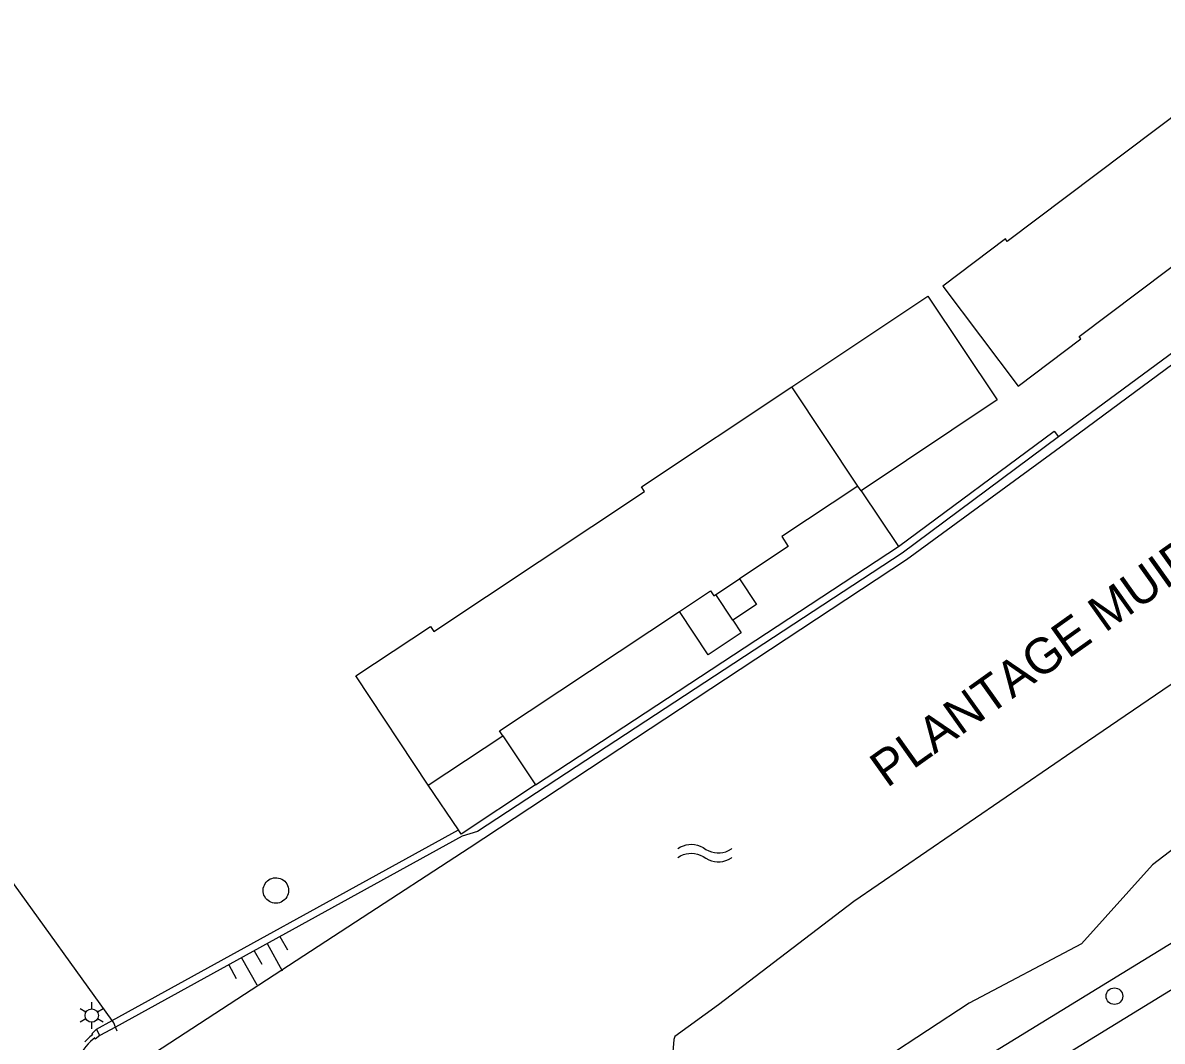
# Model space of a CAD drawing. Extents: x 122462 to 123306, y 485548 to 486417.
# Drawn here: x 123082 to 123158.7, y 486348.4 to 486417 of the extents above; entities that cross this region are included whole.
import ezdxf

# ---------------------------------------------------------------- set-up
doc = ezdxf.new("R2010")
doc.units = 0
for name, color, linetype in [('Level 1', 7, 'Continuous'), ('Level 15', 7, 'Continuous'), ('Level 16', 7, 'Continuous'), ('Level 17', 7, 'Continuous'), ('Level 19', 7, 'Continuous'), ('Level 2', 7, 'Continuous'), ('Level 20', 7, 'Continuous'), ('Level 23', 7, 'Continuous'), ('Level 24', 7, 'Continuous'), ('Level 41', 7, 'Continuous'), ('Level 50', 7, 'Continuous'), ('Level 53', 7, 'Continuous'), ('Level 55', 7, 'Continuous'), ('Level 57', 7, 'Continuous'), ('Level 60', 7, 'Continuous')]:
    doc.layers.add(name, color=color, linetype=linetype)

msp = doc.modelspace()

# ---------------------------------------------------------------- linework, layer by layer
at = {"layer": 'Level 1'}
msp.add_lwpolyline([(123167.795, 486416.958), (123166.225, 486415.776), (123166.105, 486415.936), (123160.112, 486411.424), (123160.232, 486411.265), (123148.252, 486402.244), (123148.132, 486402.404), (123143.918, 486399.231), (123148.989, 486392.497), (123153.203, 486395.67), (123153.083, 486395.83), (123165.062, 486404.849), (123165.182, 486404.69), (123171.175, 486409.202), (123171.055, 486409.362), (123181.145, 486416.958)], dxfattribs=at)
at = {"layer": 'Level 15'}
for p, q in [((123116.491, 486365.658), (123140.926, 486381.7)), ((123088.001, 486349.781), (123111.309, 486362.623)), ((123086.952, 486349.203), (123088.001, 486349.781)), ((123088.234, 486349.339), (123087.19, 486348.785)), ((123087.19, 486348.785), (123086.952, 486349.203))]:
    msp.add_line(p, q, dxfattribs=at)
for points in [[(123140.926, 486381.7), (123151.405, 486389.472), (123151.706, 486389.073)], [(123151.706, 486389.073), (123141.17, 486381.258), (123112.593, 486362.502), (123111.563, 486362.191), (123088.234, 486349.339)], [(123087.19, 486348.785), (123086.875, 486348.525), (123086.834, 486348.614), (123086.725, 486348.527), (123086.553, 486348.374), (123086.393, 486348.209), (123086.243, 486348.034), (123086.106, 486347.849), (123085.982, 486347.655), (123085.872, 486347.454), (123085.775, 486347.245), (123085.693, 486347.03), (123085.626, 486346.81), (123085.574, 486346.586), (123085.537, 486346.359), (123085.516, 486346.129), (123085.511, 486345.899), (123085.521, 486345.67), (123085.547, 486345.441), (123085.588, 486345.215), (123085.645, 486344.992), (123085.717, 486344.773), (123085.803, 486344.56), (123085.904, 486344.353)], [(123086.952, 486349.203), (123086.635, 486348.888), (123086.691, 486348.832), (123086.516, 486348.691), (123086.339, 486348.528), (123086.173, 486348.354)]]:
    msp.add_lwpolyline(points, dxfattribs=at)
at = {"layer": 'Level 16'}
for points in [[(123190.452, 486416.958), (123152.084, 486388.57), (123141.474, 486380.8), (123112.044, 486361.399), (123104.38, 486356.401), (123085.904, 486344.353)], [(123217.361, 486416.958), (123206.829, 486406.748), (123179.003, 486385.844), (123152.655, 486367.889), (123137.927, 486357.79), (123128.826, 486350.852), (123125.877, 486348.714), (123125.807, 486348.517), (123125.744, 486347.678)]]:
    msp.add_lwpolyline(points, dxfattribs=at)
at = {"layer": 'Level 17'}
for points in [[(123132.782, 486338.745), (123187.402, 486372.258)], [(123134.337, 486336.539), (123186.289, 486368.432)]]:
    msp.add_lwpolyline(points, dxfattribs=at)
at = {"layer": 'Level 19'}
for p, q in [((123189.359, 486416.958), (123151.706, 486389.073)), ((123138.417, 486385.457), (123140.926, 486381.7))]:
    msp.add_line(p, q, dxfattribs=at)
at = {"layer": 'Level 2'}
for p, q in [((123138.185, 486385.758), (123133.752, 486392.442)), ((123138.417, 486385.457), (123138.185, 486385.758)), ((123128.636, 486378.469), (123130.227, 486379.525)), ((123129.777, 486376.749), (123128.636, 486378.469)), ((123109.28, 486365.632), (123114.3, 486368.961)), ((123114.3, 486368.961), (123116.491, 486365.658)), ((123111.309, 486362.623), (123109.28, 486365.632))]:
    msp.add_line(p, q, dxfattribs=at)
for points in [[(123133.752, 486392.442), (123142.9, 486398.551), (123147.565, 486391.566), (123138.417, 486385.457)], [(123109.28, 486365.632), (123104.405, 486372.982), (123109.427, 486376.312), (123109.648, 486375.978), (123123.844, 486385.392), (123123.623, 486385.725), (123133.752, 486392.442)], [(123138.185, 486385.758), (123133.069, 486382.365), (123133.509, 486381.702), (123130.227, 486379.525)], [(123130.227, 486379.525), (123131.368, 486377.804), (123129.777, 486376.749)], [(123126.182, 486377.322), (123128.276, 486378.711), (123128.498, 486378.378), (123128.636, 486378.469)], [(123114.3, 486368.961), (123114.079, 486369.295), (123126.182, 486377.322)], [(123129.777, 486376.749), (123130.349, 486375.887), (123128.116, 486374.406), (123126.182, 486377.322)], [(123116.491, 486365.658), (123111.502, 486362.337), (123111.309, 486362.623)]]:
    msp.add_lwpolyline(points, dxfattribs=at)
at = {"layer": 'Level 20'}
msp.add_lwpolyline([(123227.128, 486416.958), (123226.347, 486416.118), (123214.358, 486404.642), (123207.4, 486399.966), (123200.277, 486394.449), (123191.597, 486386.324), (123182.341, 486378.222), (123175.379, 486372.758), (123164.712, 486365.388), (123158.016, 486360.276), (123153.237, 486354.953), (123145.688, 486350.946), (123140.068, 486347.272), (123131.328, 486340.807)], dxfattribs=at)
at = {"layer": 'Level 23'}
msp.add_lwpolyline([(123088.001, 486349.781), (123081.029, 486359.472)], dxfattribs=at)
at = {"layer": 'Level 24'}
msp.add_line((123088.345, 486349.073), (123088.234, 486349.339), dxfattribs=at)
msp.add_lwpolyline([(123088.234, 486349.339), (123088.117, 486349.62), (123088.001, 486349.781)], dxfattribs=at)
at = {"layer": 'Level 41'}
msp.add_lwpolyline([(123099.038, 486357.684), (123098.923, 486357.691), (123098.809, 486357.712), (123098.699, 486357.75), (123098.596, 486357.801), (123098.5, 486357.866), (123098.414, 486357.943), (123098.339, 486358.031), (123098.276, 486358.129), (123098.227, 486358.234), (123098.193, 486358.344), (123098.174, 486358.458), (123098.17, 486358.574), (123098.182, 486358.689), (123098.21, 486358.802), (123098.252, 486358.909), (123098.308, 486359.011), (123098.378, 486359.103), (123098.459, 486359.186), (123098.55, 486359.256), (123098.651, 486359.314), (123098.758, 486359.358), (123098.87, 486359.387), (123098.985, 486359.401), (123099.101, 486359.399), (123099.215, 486359.381), (123099.326, 486359.349), (123099.432, 486359.301), (123099.53, 486359.24), (123099.619, 486359.166), (123099.698, 486359.081), (123099.764, 486358.986), (123099.817, 486358.883), (123099.856, 486358.774), (123099.879, 486358.661), (123099.887, 486358.545), (123099.88, 486358.43), (123099.857, 486358.316), (123099.819, 486358.207), (123099.767, 486358.104), (123099.701, 486358.009), (123099.623, 486357.923), (123099.478, 486357.811), (123099.376, 486357.757), (123099.267, 486357.718), (123099.154, 486357.693), (123099.038, 486357.684)], dxfattribs=at)
at = {"layer": 'Level 50'}
for p, q in [((123086.633, 486350.571), (123086.633, 486351.021)), ((123086.243, 486350.346), (123085.853, 486350.571)), ((123087.412, 486350.571), (123087.022, 486350.346)), ((123086.243, 486349.896), (123085.853, 486349.671)), ((123086.633, 486349.221), (123086.633, 486349.671)), ((123087.412, 486349.671), (123087.022, 486349.896))]:
    msp.add_line(p, q, dxfattribs=at)
msp.add_circle((123086.633, 486350.121), 0.45, dxfattribs=at)
at = {"layer": 'Level 53'}
msp.add_circle((123155.459, 486351.425), 0.56, dxfattribs=at)
at = {"layer": 'Level 55'}
for points in [[(123126.069, 486361.361), (123126.259, 486361.475), (123126.449, 486361.556), (123126.639, 486361.611), (123126.829, 486361.641), (123127.019, 486361.648), (123127.209, 486361.631), (123127.399, 486361.591), (123127.589, 486361.525), (123127.779, 486361.43), (123127.969, 486361.307), (123128.159, 486361.209), (123128.349, 486361.139), (123128.539, 486361.096), (123128.729, 486361.076), (123128.919, 486361.078), (123129.109, 486361.103), (123129.299, 486361.153), (123129.489, 486361.229), (123129.679, 486361.335), (123129.714, 486361.359)], [(123126.069, 486360.761), (123126.259, 486360.875), (123126.449, 486360.956), (123126.639, 486361.011), (123126.829, 486361.041), (123127.019, 486361.048), (123127.209, 486361.031), (123127.399, 486360.991), (123127.589, 486360.925), (123127.779, 486360.83), (123127.969, 486360.707), (123128.159, 486360.609), (123128.349, 486360.539), (123128.539, 486360.496), (123128.729, 486360.476), (123128.919, 486360.478), (123129.109, 486360.503), (123129.299, 486360.553), (123129.489, 486360.629), (123129.679, 486360.735), (123129.714, 486360.759)]]:
    msp.add_lwpolyline(points, dxfattribs=at)
at = {"layer": 'Level 57'}
for p, q in [((123099.299, 486355.448), (123099.81, 486354.534)), ((123098.438, 486354.967), (123099.459, 486353.139)), ((123096.716, 486354.005), (123097.737, 486352.178)), ((123097.577, 486354.486), (123098.088, 486353.572)), ((123095.856, 486353.524), (123096.366, 486352.61))]:
    msp.add_line(p, q, dxfattribs=at)

# ---------------------------------------------------------------- texts
at = {"layer": 'Level 60'}
msp.add_text('PLANTAGE MUIDERGRACHT', height=2.4, rotation=35.45548, dxfattribs=at).set_placement((123140.153, 486365.414))

doc.saveas('drawing.dxf')
